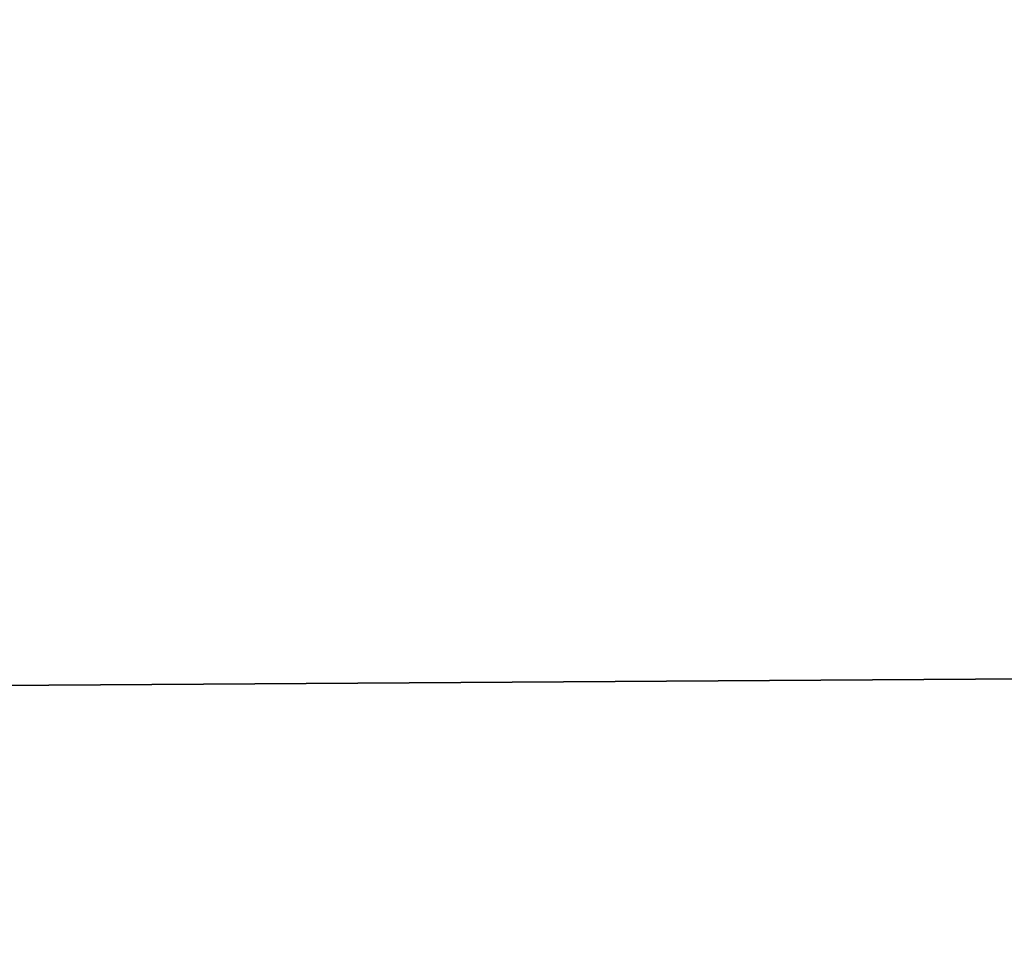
# Model space of a CAD drawing. Header units: millimetres. Extents: x -144 to 364, y -408 to 1133.
# Tile 496 of 656: x -58.82934 to -58.81863, y 987.45963 to 987.46959. Entities that reach past the tile are written whole.
import ezdxf

# ---------------------------------------------------------------- set-up
doc = ezdxf.new("R2010")
doc.units = ezdxf.units.MM
doc.header["$LTSCALE"] = 41.718519
for name, color, linetype in [('1411', 7, 'CONTINUOUS'), ('1412', 7, 'CONTINUOUS'), ('1429', 7, 'CONTINUOUS'), ('1430', 7, 'CONTINUOUS'), ('1639', 7, 'CONTINUOUS'), ('1640', 7, 'CONTINUOUS'), ('1641', 7, 'CONTINUOUS'), ('1642', 7, 'CONTINUOUS')]:
    doc.layers.add(name, color=color, linetype=linetype)

msp = doc.modelspace()

# ---------------------------------------------------------------- linework, layer by layer
at = {"layer": '1411', "color": 7, "linetype": 'CONTINUOUS', "true_color": 0xaaaaaa}
for points in [[(-58.64141, 987.45, 379.53134), (-59.97678, 987.45, 379.148413), (-59.138916, 988.45, 380.402085), (-58.64141, 987.45, 379.53134)], [(-58.64141, 987.45, 379.53134), (-59.138916, 988.45, 380.402085), (-58.631579, 988.45, 380.699445), (-58.64141, 987.45, 379.53134)]]:
    msp.add_3dface(points, dxfattribs=at)
at = {"layer": '1412', "color": 7, "linetype": 'CONTINUOUS', "true_color": 0xaaaaaa}
for points in [[(-59.427235, 987.45, 387.007676), (-58.158115, 987.45, 386.442613), (-59.356619, 988.45, 385.941083), (-59.427235, 987.45, 387.007676)], [(-58.158115, 987.45, 386.442613), (-58.82744, 988.45, 385.684417), (-59.356619, 988.45, 385.941083), (-58.158115, 987.45, 386.442613)], [(-58.158115, 987.45, 386.442613), (-58.358502, 988.45, 385.329435), (-58.82744, 988.45, 385.684417), (-58.158115, 987.45, 386.442613)]]:
    msp.add_3dface(points, dxfattribs=at)
at = {"layer": '1429', "color": 7, "linetype": 'CONTINUOUS', "true_color": 0xaaaaaa}
for points in [[(-59.97678, 987.45, 220.851587), (-58.64141, 987.45, 220.46866), (-59.694598, 988.45, 219.790613), (-59.97678, 987.45, 220.851587)], [(-58.64141, 987.45, 220.46866), (-59.138916, 988.45, 219.597915), (-59.694598, 988.45, 219.790613), (-58.64141, 987.45, 220.46866)], [(-58.64141, 987.45, 220.46866), (-58.631579, 988.45, 219.300555), (-59.138916, 988.45, 219.597915), (-58.64141, 987.45, 220.46866)]]:
    msp.add_3dface(points, dxfattribs=at)
at = {"layer": '1430', "color": 7, "linetype": 'CONTINUOUS', "true_color": 0xaaaaaa}
for points in [[(-58.158115, 987.45, 213.557387), (-59.427234, 987.45, 212.992324), (-58.82744, 988.45, 214.315583), (-58.158115, 987.45, 213.557387)], [(-59.427234, 987.45, 212.992324), (-59.356619, 988.45, 214.058917), (-58.82744, 988.45, 214.315583), (-59.427234, 987.45, 212.992324)], [(-58.158115, 987.45, 213.557387), (-58.82744, 988.45, 214.315583), (-58.358502, 988.45, 214.670565), (-58.158115, 987.45, 213.557387)]]:
    msp.add_3dface(points, dxfattribs=at)
at = {"layer": '1639', "color": 7, "linetype": 'CONTINUOUS', "true_color": 0xaaaaaa}
for points in [[(-51.022094, 987.375975, 400.136498), (-61.531668, 987.95, 394.181229), (-66.058727, 987.375975, 390.922038), (-51.022094, 987.375975, 400.136498)], [(-45.190735, 987.95, 403.024499), (-61.531668, 987.95, 394.181229), (-51.022094, 987.375975, 400.136498), (-45.190735, 987.95, 403.024499)]]:
    msp.add_3dface(points, dxfattribs=at)
at = {"layer": '1640', "color": 7, "linetype": 'CONTINUOUS', "true_color": 0xaaaaaa}
for points in [[(-66.058727, 987.375975, 209.077962), (-61.531668, 987.95, 205.818771), (-51.022094, 987.375975, 199.863502), (-66.058727, 987.375975, 209.077962)], [(-61.531668, 987.95, 205.818771), (-45.190735, 987.95, 196.975501), (-51.022094, 987.375975, 199.863502), (-61.531668, 987.95, 205.818771)]]:
    msp.add_3dface(points, dxfattribs=at)
at = {"layer": '1641', "color": 7, "linetype": 'CONTINUOUS', "true_color": 0xaaaaaa}
for points in [[(-65.390976, 987.516856, 209.997043), (-60.713368, 987.45, 207.075907), (-50.50634, 987.516856, 200.875726), (-65.390976, 987.516856, 209.997043)], [(-60.713368, 987.45, 207.075907), (-44.589861, 987.45, 198.349893), (-50.50634, 987.516856, 200.875726), (-60.713368, 987.45, 207.075907)]]:
    msp.add_3dface(points, dxfattribs=at)
at = {"layer": '1642', "color": 7, "linetype": 'CONTINUOUS', "true_color": 0xaaaaaa}
for points in [[(-50.50634, 987.516856, 399.124274), (-60.713368, 987.45, 392.924092), (-65.390976, 987.516856, 390.002957), (-50.50634, 987.516856, 399.124274)], [(-44.589861, 987.45, 401.650107), (-60.713368, 987.45, 392.924092), (-50.50634, 987.516856, 399.124274), (-44.589861, 987.45, 401.650107)]]:
    msp.add_3dface(points, dxfattribs=at)

doc.saveas('drawing.dxf')
